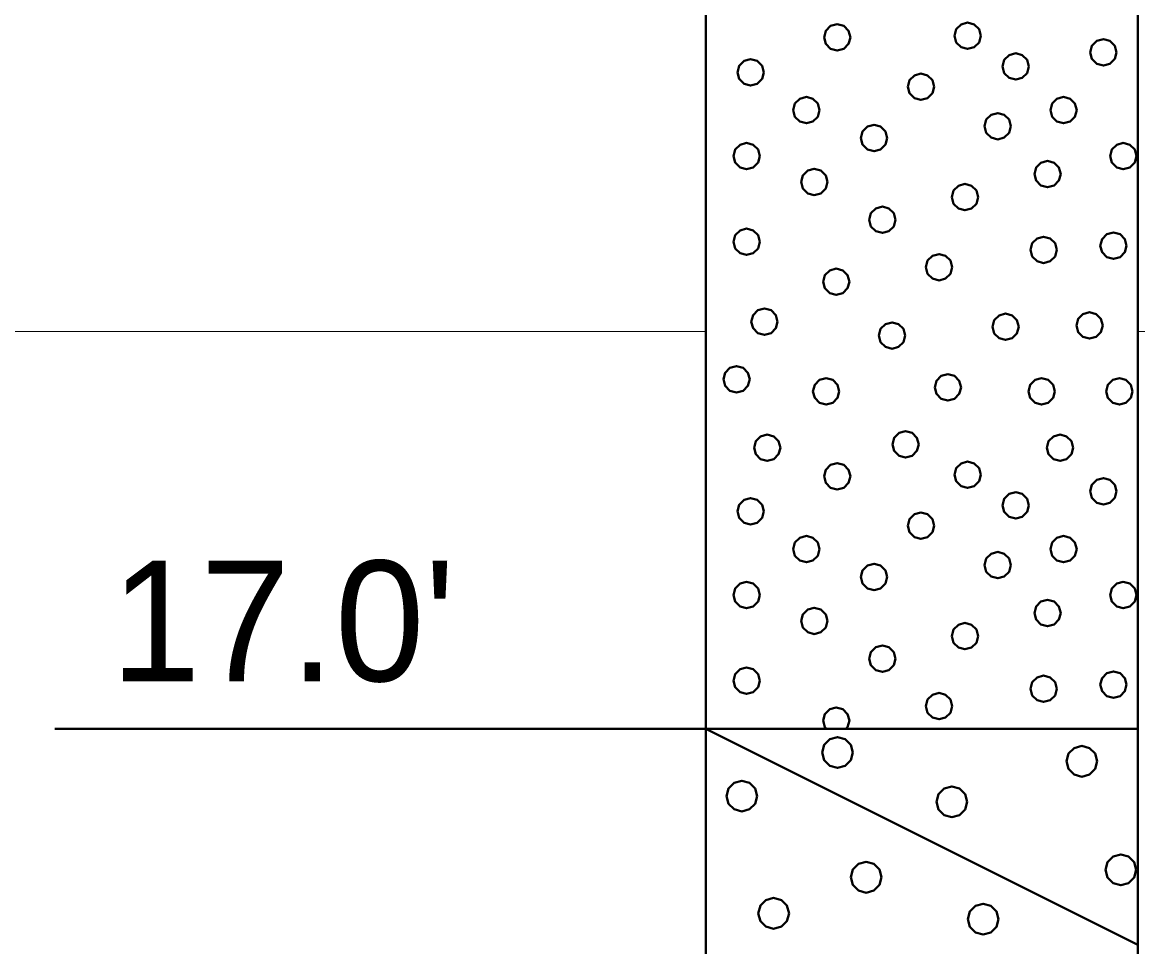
# Model space of a CAD drawing. Extents: x -76 to 974, y -1080 to -735.
# Drawn here: x 455.24 to 461.7, y -945.65 to -940.3 of the extents above; entities that cross this region are included whole.
import ezdxf

# ---------------------------------------------------------------- set-up
doc = ezdxf.new("R2010")
doc.units = 0
doc.header["$LTSCALE"] = 0.36
doc.layers.add('27', color=7, linetype='Continuous', lineweight=40)
doc.layers.add('7', color=7, linetype='Continuous', lineweight=13)

msp = doc.modelspace()

# ---------------------------------------------------------------- linework, layer by layer
at = {"layer": '27'}
for p, q in [((459.1974, -932.39), (459.1974, -944.39)), ((461.6974, -944.39), (461.6974, -932.39)), ((455.43, -944.39), (459.1974, -944.39)), ((459.1974, -944.39), (461.6974, -944.39)), ((459.1974, -944.39), (461.6974, -945.64)), ((459.1974, -944.39), (459.1974, -949.39)), ((461.6974, -949.39), (461.6974, -944.39))]:
    msp.add_line(p, q, dxfattribs=at)
for points in [[(460.0343, -940.3879), (460.0241, -940.3498), (459.9962, -940.322), (459.9581, -940.3117), (459.92, -940.322), (459.8921, -940.3498), (459.8819, -940.3879), (459.8921, -940.426), (459.92, -940.4539), (459.9581, -940.4641), (459.9962, -940.4539), (460.0241, -940.426)], [(460.7894, -940.379), (460.7792, -940.3409), (460.7513, -940.313), (460.7132, -940.3028), (460.6751, -940.313), (460.6472, -940.3409), (460.637, -940.379), (460.6472, -940.4171), (460.6751, -940.4449), (460.7132, -940.4552), (460.7513, -940.4449), (460.7792, -940.4171)], [(461.5748, -940.4748), (461.5646, -940.4367), (461.5367, -940.4088), (461.4986, -940.3986), (461.4605, -940.4088), (461.4327, -940.4367), (461.4224, -940.4748), (461.4327, -940.5129), (461.4605, -940.5408), (461.4986, -940.551), (461.5367, -940.5408), (461.5646, -940.5129)], [(459.5332, -940.5905), (459.523, -940.5524), (459.4951, -940.5245), (459.457, -940.5143), (459.4189, -940.5245), (459.391, -940.5524), (459.3808, -940.5905), (459.391, -940.6286), (459.4189, -940.6565), (459.457, -940.6667), (459.4951, -940.6565), (459.523, -940.6286)], [(461.0676, -940.5562), (461.0574, -940.5181), (461.0295, -940.4902), (460.9914, -940.48), (460.9533, -940.4902), (460.9254, -940.5181), (460.9152, -940.5562), (460.9254, -940.5943), (460.9533, -940.6222), (460.9914, -940.6324), (461.0295, -940.6222), (461.0574, -940.5943)], [(460.5193, -940.6737), (460.5091, -940.6356), (460.4812, -940.6077), (460.4431, -940.5975), (460.405, -940.6077), (460.3771, -940.6356), (460.3669, -940.6737), (460.3771, -940.7118), (460.405, -940.7397), (460.4431, -940.7499), (460.4812, -940.7397), (460.5091, -940.7118)], [(459.8561, -940.8092), (459.8459, -940.7711), (459.818, -940.7432), (459.7799, -940.733), (459.7418, -940.7432), (459.7139, -940.7711), (459.7037, -940.8092), (459.7139, -940.8473), (459.7418, -940.8752), (459.7799, -940.8854), (459.818, -940.8752), (459.8459, -940.8473)], [(461.3447, -940.8092), (461.3345, -940.7711), (461.3066, -940.7432), (461.2685, -940.733), (461.2304, -940.7432), (461.2026, -940.7711), (461.1923, -940.8092), (461.2026, -940.8473), (461.2304, -940.8752), (461.2685, -940.8854), (461.3066, -940.8752), (461.3345, -940.8473)], [(460.9634, -940.902), (460.9532, -940.8639), (460.9253, -940.836), (460.8872, -940.8258), (460.8491, -940.836), (460.8212, -940.8639), (460.811, -940.902), (460.8212, -940.9401), (460.8491, -940.968), (460.8872, -940.9782), (460.9253, -940.968), (460.9532, -940.9401)], [(460.2476, -940.9706), (460.2374, -940.9325), (460.2095, -940.9046), (460.1714, -940.8944), (460.1333, -940.9046), (460.1054, -940.9325), (460.0952, -940.9706), (460.1054, -941.0087), (460.1333, -941.0366), (460.1714, -941.0468), (460.2095, -941.0366), (460.2374, -941.0087)], [(459.5103, -941.0749), (459.5001, -941.0368), (459.4722, -941.0089), (459.4341, -940.9987), (459.396, -941.0089), (459.3681, -941.0368), (459.3579, -941.0749), (459.3681, -941.113), (459.396, -941.1409), (459.4341, -941.1511), (459.4722, -941.1409), (459.5001, -941.113)], [(461.6905, -941.0749), (461.6803, -941.0368), (461.6524, -941.0089), (461.6143, -940.9987), (461.5762, -941.0089), (461.5483, -941.0368), (461.5381, -941.0749), (461.5483, -941.113), (461.5762, -941.1409), (461.6143, -941.1511), (461.6524, -941.1409), (461.6803, -941.113)], [(461.2519, -941.1791), (461.2417, -941.141), (461.2138, -941.1131), (461.1757, -941.1029), (461.1376, -941.1131), (461.1098, -941.141), (461.0995, -941.1791), (461.1098, -941.2172), (461.1376, -941.2451), (461.1757, -941.2553), (461.2138, -941.2451), (461.2417, -941.2172)], [(459.9019, -941.2249), (459.8916, -941.1868), (459.8638, -941.1589), (459.8257, -941.1487), (459.7876, -941.1589), (459.7597, -941.1868), (459.7495, -941.2249), (459.7597, -941.263), (459.7876, -941.2909), (459.8257, -941.3011), (459.8638, -941.2909), (459.8916, -941.263)], [(460.7739, -941.3126), (460.7637, -941.2745), (460.7358, -941.2466), (460.6977, -941.2364), (460.6596, -941.2466), (460.6318, -941.2745), (460.6215, -941.3126), (460.6318, -941.3507), (460.6596, -941.3786), (460.6977, -941.3888), (460.7358, -941.3786), (460.7637, -941.3507)], [(460.2959, -941.4435), (460.2857, -941.4054), (460.2578, -941.3776), (460.2197, -941.3673), (460.1816, -941.3776), (460.1538, -941.4054), (460.1435, -941.4435), (460.1538, -941.4816), (460.1816, -941.5095), (460.2197, -941.5197), (460.2578, -941.5095), (460.2857, -941.4816)], [(459.5103, -941.5707), (459.5001, -941.5326), (459.4722, -941.5047), (459.4341, -941.4945), (459.396, -941.5047), (459.3681, -941.5326), (459.3579, -941.5707), (459.3681, -941.6088), (459.396, -941.6367), (459.4341, -941.6469), (459.4722, -941.6367), (459.5001, -941.6088)], [(461.2291, -941.6177), (461.2189, -941.5796), (461.191, -941.5517), (461.1529, -941.5415), (461.1148, -941.5517), (461.0869, -941.5796), (461.0767, -941.6177), (461.0869, -941.6558), (461.1148, -941.6837), (461.1529, -941.6939), (461.191, -941.6837), (461.2189, -941.6558)], [(461.6333, -941.5936), (461.6231, -941.5555), (461.5952, -941.5276), (461.5571, -941.5174), (461.519, -941.5276), (461.4911, -941.5555), (461.4809, -941.5936), (461.4911, -941.6317), (461.519, -941.6595), (461.5571, -941.6698), (461.5952, -941.6595), (461.6231, -941.6317)], [(460.6239, -941.7181), (460.6137, -941.68), (460.5858, -941.6521), (460.5477, -941.6419), (460.5096, -941.6521), (460.4817, -941.68), (460.4715, -941.7181), (460.4817, -941.7562), (460.5096, -941.7841), (460.5477, -941.7943), (460.5858, -941.7841), (460.6137, -941.7562)], [(460.029, -941.802), (460.0188, -941.7639), (459.9909, -941.7361), (459.9528, -941.7258), (459.9147, -941.7361), (459.8868, -941.7639), (459.8766, -941.802), (459.8868, -941.8401), (459.9147, -941.868), (459.9528, -941.8782), (459.9909, -941.868), (460.0188, -941.8401)], [(459.6133, -942.0334), (459.6031, -941.9953), (459.5752, -941.9674), (459.5371, -941.9572), (459.499, -941.9674), (459.4711, -941.9953), (459.4609, -942.0334), (459.4711, -942.0715), (459.499, -942.0994), (459.5371, -942.1096), (459.5752, -942.0994), (459.6031, -942.0715)], [(461.0091, -942.0627), (460.9989, -942.0246), (460.971, -941.9967), (460.9329, -941.9865), (460.8948, -941.9967), (460.8669, -942.0246), (460.8567, -942.0627), (460.8669, -942.1008), (460.8948, -942.1286), (460.9329, -942.1389), (460.971, -942.1286), (460.9989, -942.1008)], [(461.4948, -942.055), (461.4845, -942.0169), (461.4567, -941.989), (461.4186, -941.9788), (461.3805, -941.989), (461.3526, -942.0169), (461.3424, -942.055), (461.3526, -942.0931), (461.3805, -942.121), (461.4186, -942.1312), (461.4567, -942.121), (461.4845, -942.0931)], [(460.3519, -942.1135), (460.3417, -942.0754), (460.3138, -942.0475), (460.2757, -942.0373), (460.2376, -942.0475), (460.2097, -942.0754), (460.1995, -942.1135), (460.2097, -942.1516), (460.2376, -942.1795), (460.2757, -942.1897), (460.3138, -942.1795), (460.3417, -942.1516)], [(459.4518, -942.3665), (459.4416, -942.3284), (459.4137, -942.3005), (459.3756, -942.2903), (459.3375, -942.3005), (459.3096, -942.3284), (459.2994, -942.3665), (459.3096, -942.4046), (459.3375, -942.4325), (459.3756, -942.4427), (459.4137, -942.4325), (459.4416, -942.4046)], [(459.9705, -942.4364), (459.9603, -942.3983), (459.9324, -942.3704), (459.8943, -942.3602), (459.8562, -942.3704), (459.8283, -942.3983), (459.8181, -942.4364), (459.8283, -942.4745), (459.8562, -942.5024), (459.8943, -942.5126), (459.9324, -942.5024), (459.9603, -942.4745)], [(460.6748, -942.4135), (460.6646, -942.3754), (460.6367, -942.3475), (460.5986, -942.3373), (460.5605, -942.3475), (460.5326, -942.3754), (460.5224, -942.4135), (460.5326, -942.4516), (460.5605, -942.4795), (460.5986, -942.4897), (460.6367, -942.4795), (460.6646, -942.4516)], [(461.2176, -942.4364), (461.2074, -942.3983), (461.1795, -942.3704), (461.1414, -942.3602), (461.1033, -942.3704), (461.0754, -942.3983), (461.0652, -942.4364), (461.0754, -942.4745), (461.1033, -942.5024), (461.1414, -942.5126), (461.1795, -942.5024), (461.2074, -942.4745)], [(461.6676, -942.4364), (461.6574, -942.3983), (461.6295, -942.3704), (461.5914, -942.3602), (461.5533, -942.3704), (461.5255, -942.3983), (461.5152, -942.4364), (461.5255, -942.4745), (461.5533, -942.5024), (461.5914, -942.5126), (461.6295, -942.5024), (461.6574, -942.4745)], [(459.6294, -942.7627), (459.6191, -942.7246), (459.5913, -942.6967), (459.5532, -942.6865), (459.5151, -942.6967), (459.4872, -942.7246), (459.477, -942.7627), (459.4872, -942.8008), (459.5151, -942.8287), (459.5532, -942.8389), (459.5913, -942.8287), (459.6191, -942.8008)], [(460.4303, -942.7431), (460.4201, -942.705), (460.3922, -942.6771), (460.3541, -942.6669), (460.316, -942.6771), (460.2881, -942.705), (460.2779, -942.7431), (460.2881, -942.7812), (460.316, -942.8091), (460.3541, -942.8193), (460.3922, -942.8091), (460.4201, -942.7812)], [(461.324, -942.7627), (461.3138, -942.7246), (461.2859, -942.6967), (461.2478, -942.6865), (461.2097, -942.6967), (461.1818, -942.7246), (461.1716, -942.7627), (461.1818, -942.8008), (461.2097, -942.8287), (461.2478, -942.8389), (461.2859, -942.8287), (461.3138, -942.8008)], [(460.0343, -942.9279), (460.0241, -942.8898), (459.9962, -942.862), (459.9581, -942.8517), (459.92, -942.862), (459.8921, -942.8898), (459.8819, -942.9279), (459.8921, -942.966), (459.92, -942.9939), (459.9581, -943.0041), (459.9962, -942.9939), (460.0241, -942.966)], [(460.7894, -942.919), (460.7792, -942.8809), (460.7513, -942.853), (460.7132, -942.8428), (460.6751, -942.853), (460.6472, -942.8809), (460.637, -942.919), (460.6472, -942.9571), (460.6751, -942.9849), (460.7132, -942.9952), (460.7513, -942.9849), (460.7792, -942.9571)], [(461.5748, -943.0148), (461.5646, -942.9767), (461.5367, -942.9488), (461.4986, -942.9386), (461.4605, -942.9488), (461.4327, -942.9767), (461.4224, -943.0148), (461.4327, -943.0529), (461.4605, -943.0808), (461.4986, -943.091), (461.5367, -943.0808), (461.5646, -943.0529)], [(461.0676, -943.0962), (461.0574, -943.0581), (461.0295, -943.0302), (460.9914, -943.02), (460.9533, -943.0302), (460.9254, -943.0581), (460.9152, -943.0962), (460.9254, -943.1343), (460.9533, -943.1622), (460.9914, -943.1724), (461.0295, -943.1622), (461.0574, -943.1343)], [(459.5332, -943.1305), (459.523, -943.0924), (459.4951, -943.0645), (459.457, -943.0543), (459.4189, -943.0645), (459.391, -943.0924), (459.3808, -943.1305), (459.391, -943.1686), (459.4189, -943.1965), (459.457, -943.2067), (459.4951, -943.1965), (459.523, -943.1686)], [(460.5193, -943.2137), (460.5091, -943.1756), (460.4812, -943.1477), (460.4431, -943.1375), (460.405, -943.1477), (460.3771, -943.1756), (460.3669, -943.2137), (460.3771, -943.2518), (460.405, -943.2797), (460.4431, -943.2899), (460.4812, -943.2797), (460.5091, -943.2518)], [(459.8561, -943.3492), (459.8459, -943.3111), (459.818, -943.2832), (459.7799, -943.273), (459.7418, -943.2832), (459.7139, -943.3111), (459.7037, -943.3492), (459.7139, -943.3873), (459.7418, -943.4152), (459.7799, -943.4254), (459.818, -943.4152), (459.8459, -943.3873)], [(461.3447, -943.3492), (461.3345, -943.3111), (461.3066, -943.2832), (461.2685, -943.273), (461.2304, -943.2832), (461.2026, -943.3111), (461.1923, -943.3492), (461.2026, -943.3873), (461.2304, -943.4152), (461.2685, -943.4254), (461.3066, -943.4152), (461.3345, -943.3873)], [(460.9634, -943.442), (460.9532, -943.4039), (460.9253, -943.376), (460.8872, -943.3658), (460.8491, -943.376), (460.8212, -943.4039), (460.811, -943.442), (460.8212, -943.4801), (460.8491, -943.508), (460.8872, -943.5182), (460.9253, -943.508), (460.9532, -943.4801)], [(460.2476, -943.5106), (460.2374, -943.4725), (460.2095, -943.4446), (460.1714, -943.4344), (460.1333, -943.4446), (460.1054, -943.4725), (460.0952, -943.5106), (460.1054, -943.5487), (460.1333, -943.5766), (460.1714, -943.5868), (460.2095, -943.5766), (460.2374, -943.5487)], [(459.5103, -943.6149), (459.5001, -943.5768), (459.4722, -943.5489), (459.4341, -943.5387), (459.396, -943.5489), (459.3681, -943.5768), (459.3579, -943.6149), (459.3681, -943.653), (459.396, -943.6809), (459.4341, -943.6911), (459.4722, -943.6809), (459.5001, -943.653)], [(461.6905, -943.6149), (461.6803, -943.5768), (461.6524, -943.5489), (461.6143, -943.5387), (461.5762, -943.5489), (461.5483, -943.5768), (461.5381, -943.6149), (461.5483, -943.653), (461.5762, -943.6809), (461.6143, -943.6911), (461.6524, -943.6809), (461.6803, -943.653)], [(459.9019, -943.7649), (459.8916, -943.7268), (459.8638, -943.6989), (459.8257, -943.6887), (459.7876, -943.6989), (459.7597, -943.7268), (459.7495, -943.7649), (459.7597, -943.803), (459.7876, -943.8309), (459.8257, -943.8411), (459.8638, -943.8309), (459.8916, -943.803)], [(461.2519, -943.7191), (461.2417, -943.681), (461.2138, -943.6531), (461.1757, -943.6429), (461.1376, -943.6531), (461.1098, -943.681), (461.0995, -943.7191), (461.1098, -943.7572), (461.1376, -943.7851), (461.1757, -943.7953), (461.2138, -943.7851), (461.2417, -943.7572)], [(460.7739, -943.8526), (460.7637, -943.8145), (460.7358, -943.7866), (460.6977, -943.7764), (460.6596, -943.7866), (460.6318, -943.8145), (460.6215, -943.8526), (460.6318, -943.8907), (460.6596, -943.9186), (460.6977, -943.9288), (460.7358, -943.9186), (460.7637, -943.8907)], [(460.2959, -943.9835), (460.2857, -943.9454), (460.2578, -943.9176), (460.2197, -943.9073), (460.1816, -943.9176), (460.1538, -943.9454), (460.1435, -943.9835), (460.1538, -944.0216), (460.1816, -944.0495), (460.2197, -944.0597), (460.2578, -944.0495), (460.2857, -944.0216)], [(459.5103, -944.1107), (459.5001, -944.0726), (459.4722, -944.0447), (459.4341, -944.0345), (459.396, -944.0447), (459.3681, -944.0726), (459.3579, -944.1107), (459.3681, -944.1488), (459.396, -944.1767), (459.4341, -944.1869), (459.4722, -944.1767), (459.5001, -944.1488)], [(461.6333, -944.1336), (461.6231, -944.0955), (461.5952, -944.0676), (461.5571, -944.0574), (461.519, -944.0676), (461.4911, -944.0955), (461.4809, -944.1336), (461.4911, -944.1717), (461.519, -944.1995), (461.5571, -944.2098), (461.5952, -944.1995), (461.6231, -944.1717)], [(461.2291, -944.1577), (461.2189, -944.1196), (461.191, -944.0917), (461.1529, -944.0815), (461.1148, -944.0917), (461.0869, -944.1196), (461.0767, -944.1577), (461.0869, -944.1958), (461.1148, -944.2237), (461.1529, -944.2339), (461.191, -944.2237), (461.2189, -944.1958)], [(460.6239, -944.2581), (460.6137, -944.22), (460.5858, -944.1921), (460.5477, -944.1819), (460.5096, -944.1921), (460.4817, -944.22), (460.4715, -944.2581), (460.4817, -944.2962), (460.5096, -944.3241), (460.5477, -944.3343), (460.5858, -944.3241), (460.6137, -944.2962)], [(460.0188, -944.3801), (460.029, -944.342), (460.0188, -944.3039), (459.9909, -944.2761), (459.9528, -944.2658), (459.9147, -944.2761), (459.8868, -944.3039), (459.8766, -944.342), (459.8868, -944.3801), (459.8967, -944.39), (460.0089, -944.39)], [(460.0481, -944.5264), (460.0362, -944.4819), (460.0037, -944.4494), (459.9592, -944.4375), (459.9148, -944.4494), (459.8822, -944.4819), (459.8703, -944.5264), (459.8822, -944.5708), (459.9148, -944.6034), (459.9592, -944.6153), (460.0037, -944.6034), (460.0362, -944.5708)], [(461.463, -944.5773), (461.4511, -944.5328), (461.4185, -944.5003), (461.3741, -944.4884), (461.3296, -944.5003), (461.2971, -944.5328), (461.2852, -944.5773), (461.2971, -944.6217), (461.3296, -944.6543), (461.3741, -944.6662), (461.4185, -944.6543), (461.4511, -944.6217)], [(459.495, -944.7782), (459.4831, -944.7337), (459.4506, -944.7012), (459.4061, -944.6893), (459.3617, -944.7012), (459.3292, -944.7337), (459.3172, -944.7782), (459.3292, -944.8226), (459.3617, -944.8551), (459.4061, -944.8671), (459.4506, -944.8551), (459.4831, -944.8226)], [(460.7104, -944.8112), (460.6985, -944.7668), (460.6659, -944.7342), (460.6215, -944.7223), (460.577, -944.7342), (460.5445, -944.7668), (460.5326, -944.8112), (460.5445, -944.8557), (460.577, -944.8882), (460.6215, -944.9001), (460.6659, -944.8882), (460.6985, -944.8557)], [(460.2146, -945.2485), (460.2027, -945.2041), (460.1701, -945.1715), (460.1257, -945.1596), (460.0812, -945.1715), (460.0487, -945.2041), (460.0368, -945.2485), (460.0487, -945.293), (460.0812, -945.3255), (460.1257, -945.3374), (460.1701, -945.3255), (460.2027, -945.293)], [(461.6893, -945.2053), (461.6774, -945.1608), (461.6448, -945.1283), (461.6004, -945.1164), (461.5559, -945.1283), (461.5234, -945.1608), (461.5115, -945.2053), (461.5234, -945.2497), (461.5559, -945.2823), (461.6004, -945.2942), (461.6448, -945.2823), (461.6774, -945.2497)], [(459.6794, -945.457), (459.6675, -945.4126), (459.6349, -945.38), (459.5905, -945.3681), (459.546, -945.38), (459.5135, -945.4126), (459.5016, -945.457), (459.5135, -945.5015), (459.546, -945.534), (459.5905, -945.5459), (459.6349, -945.534), (459.6675, -945.5015)], [(460.8922, -945.4901), (460.8803, -945.4456), (460.8477, -945.4131), (460.8033, -945.4012), (460.7588, -945.4131), (460.7263, -945.4456), (460.7144, -945.4901), (460.7263, -945.5345), (460.7588, -945.5671), (460.8033, -945.579), (460.8477, -945.5671), (460.8803, -945.5345)]]:
    msp.add_lwpolyline(points, close=True, dxfattribs=at)
at = {"layer": '7'}
for p, q in [((419.1974, -942.09), (459.1974, -942.09)), ((461.6974, -942.09), (462.2211, -942.09))]:
    msp.add_line(p, q, dxfattribs=at)

# ---------------------------------------------------------------- texts
at = {"layer": '27'}
msp.add_text("17.0'", height=0.6976, dxfattribs=at).set_placement((455.7541, -944.1137))

doc.saveas('drawing.dxf')
